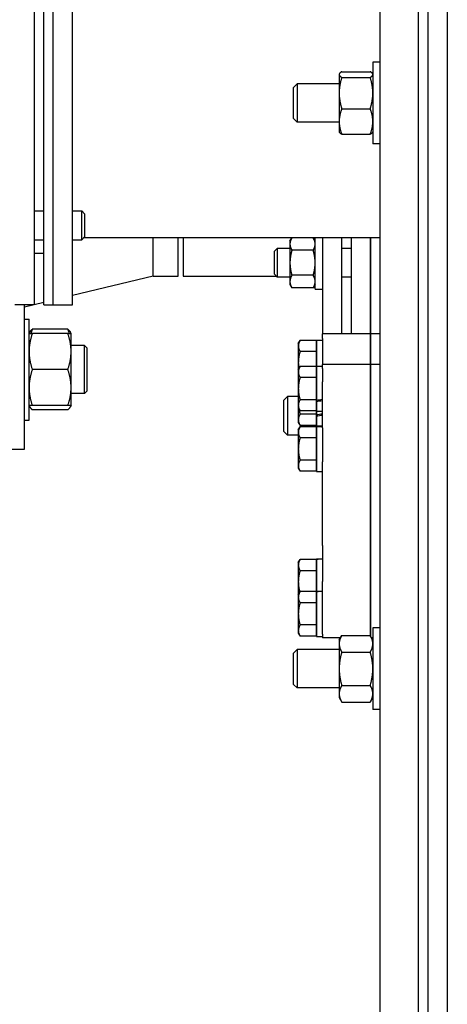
# Model space of a CAD drawing. Header units: inches. Extents: x 24 to 1128, y -69 to 748.
# Tile 260 of 656: x 406.97 to 412.53, y 215.33 to 228.13. Entities that reach past the tile are written whole.
import ezdxf

# ---------------------------------------------------------------- set-up
doc = ezdxf.new("R2010")
doc.units = ezdxf.units.IN
doc.header["$LTSCALE"] = 32
doc.header["$MEASUREMENT"] = 0
doc.layers.add('Visible (ANSI)', color=7, linetype='Continuous', lineweight=30)

msp = doc.modelspace()

# ---------------------------------------------------------------- linework, layer by layer
at = {"layer": 'Visible (ANSI)'}
for p, q in [((412.28063, 197.29617), (412.28063, 256.79617)), ((411.65563, 210.04617), (411.65563, 244.54617)), ((412.15563, 210.04617), (412.15563, 244.54617)), ((412.53063, 231.79617), (412.53063, 197.29617)), ((407.15563, 229.67117), (407.15563, 224.42117)), ((407.28063, 224.42117), (407.28063, 229.67117)), ((407.40563, 224.42117), (407.40563, 229.67117)), ((407.40563, 224.42117), (407.40563, 229.67117)), ((407.65563, 224.42117), (407.65563, 229.67117)), ((411.56183, 227.57742), (411.56183, 226.51492)), ((411.65563, 227.57742), (411.56183, 227.57742)), ((411.12383, 227.42117), (411.12717, 227.42695)), ((411.12383, 227.42117), (411.12383, 227.41547)), ((411.12383, 227.41547), (411.12383, 227.17443)), ((411.15733, 227.45307), (411.52834, 227.45307)), ((411.56183, 227.42117), (411.55849, 227.42695)), ((410.53063, 227.24898), (410.57641, 227.29617)), ((410.57641, 227.29617), (410.57641, 226.79617)), ((411.12383, 227.29617), (410.57641, 227.29617)), ((411.15733, 227.37788), (411.52834, 227.37788)), ((410.53063, 226.84336), (410.53063, 227.24898)), ((411.12383, 227.17443), (411.12383, 226.80512)), ((411.15733, 226.97098), (411.52834, 226.97098)), ((410.53063, 226.84336), (410.57641, 226.79617)), ((411.12383, 226.79617), (410.57641, 226.79617)), ((411.12383, 226.80512), (411.12383, 226.67117)), ((411.12383, 226.67117), (411.12717, 226.66538)), ((411.15733, 226.63927), (411.52834, 226.63927)), ((411.56183, 226.67117), (411.55849, 226.66538)), ((411.65563, 226.51492), (411.56183, 226.51492)), ((407.15563, 225.64268), (407.28063, 225.64268)), ((407.65563, 225.64268), (407.77447, 225.64268)), ((407.77447, 225.26768), (407.77447, 225.64268)), ((407.81163, 225.60434), (407.77447, 225.64268)), ((407.81163, 225.60434), (407.81163, 225.30602)), ((407.15563, 225.26768), (407.28063, 225.26768)), ((407.65563, 225.26768), (407.77447, 225.26768)), ((407.81163, 225.30602), (407.77447, 225.26768)), ((407.80208, 225.29617), (411.65563, 225.29617)), ((408.70397, 224.79617), (408.70397, 225.29617)), ((409.03063, 224.79617), (409.03063, 225.29617)), ((409.09313, 225.29617), (409.09313, 224.79617)), ((410.48363, 225.25054), (410.50878, 225.29409)), ((410.48363, 225.25054), (410.48363, 225.21283)), ((410.78649, 225.29409), (410.50878, 225.29409)), ((410.81163, 225.25054), (410.78649, 225.29409)), ((410.81163, 224.62754), (410.81163, 225.29617)), ((410.90563, 225.29617), (410.90563, 224.04666)), ((411.15563, 225.29617), (411.15563, 224.04666)), ((411.28063, 225.29617), (411.28063, 224.04666)), ((411.53063, 225.29617), (411.53063, 224.04666)), ((411.53063, 224.04666), (411.53063, 225.29617)), ((410.28063, 225.1182), (410.31782, 225.15654)), ((410.28063, 224.81988), (410.28063, 225.1182)), ((410.31782, 225.15654), (410.31782, 224.78154)), ((410.48363, 225.15654), (410.31782, 225.15654)), ((410.48363, 225.21283), (410.48363, 224.96904)), ((410.78649, 225.13157), (410.50878, 225.13157)), ((411.28063, 225.15654), (411.15563, 225.15654)), ((407.28063, 225.08828), (407.15563, 225.08828)), ((410.48363, 224.96904), (410.48363, 224.72526)), ((408.70397, 224.79617), (407.65563, 224.54244)), ((408.70397, 224.79617), (409.03063, 224.79617)), ((409.09313, 224.79617), (410.30364, 224.79617)), ((410.28063, 224.81988), (410.31782, 224.78154)), ((410.48363, 224.78154), (410.31782, 224.78154)), ((410.48363, 224.72526), (410.48363, 224.68754)), ((410.78649, 224.80652), (410.50878, 224.80652)), ((411.28063, 224.78154), (411.15563, 224.78154)), ((410.48363, 224.68754), (410.50878, 224.644)), ((410.78649, 224.644), (410.50878, 224.644)), ((410.81163, 224.68754), (410.78649, 224.644)), ((410.81163, 224.62754), (410.90563, 224.62754)), ((407.15563, 224.42117), (406.90563, 224.42117)), ((407.03063, 222.54617), (407.03063, 224.42117)), ((407.15458, 224.42117), (407.03063, 224.39117)), ((407.28063, 224.45168), (407.15563, 224.42142)), ((407.28063, 224.42117), (407.40563, 224.42117)), ((407.40563, 224.42117), (407.65563, 224.42117)), ((407.03063, 224.23787), (407.09013, 224.23787)), ((407.09013, 222.92537), (407.09013, 224.23787)), ((407.59527, 224.10444), (407.132, 224.10444)), ((407.09013, 224.05037), (407.09968, 224.06691)), ((407.59527, 224.05037), (407.132, 224.05037)), ((407.63713, 224.05037), (407.62759, 224.06691)), ((407.63713, 223.816), (407.63713, 224.05037)), ((410.59263, 223.92153), (410.61496, 223.96021)), ((410.82763, 223.96021), (410.61496, 223.96021)), ((410.82763, 223.62686), (410.82763, 223.96453)), ((410.82763, 223.96453), (410.90563, 223.96453)), ((410.82763, 223.96021), (410.82763, 223.88804)), ((410.90563, 224.04666), (410.90563, 224.04495)), ((411.53063, 224.04666), (410.90563, 224.04666)), ((410.90563, 223.98368), (410.90563, 224.04495)), ((410.90563, 223.98368), (410.90563, 223.64636)), ((411.53063, 224.04666), (411.53063, 224.04495)), ((411.65563, 224.04666), (411.53063, 224.04666)), ((411.53063, 224.04495), (411.53063, 224.04666)), ((411.53063, 223.98368), (411.53063, 224.04495)), ((411.53063, 224.04495), (411.53063, 223.98368)), ((411.53063, 223.98368), (411.53063, 223.64636)), ((411.53063, 223.64636), (411.53063, 223.98368)), ((407.81183, 223.89412), (407.63713, 223.89412)), ((407.81183, 223.26912), (407.81183, 223.89412)), ((407.84313, 223.86282), (407.81183, 223.89412)), ((407.84313, 223.86282), (407.84313, 223.30042)), ((410.59263, 223.92153), (410.59263, 223.88804)), ((410.59263, 223.88804), (410.59263, 223.67153)), ((410.82763, 223.92153), (410.82763, 223.92153)), ((410.82763, 223.88804), (410.82763, 223.81587)), ((407.63713, 223.34725), (407.63713, 223.816)), ((410.82763, 223.81587), (410.61496, 223.81587)), ((410.82763, 223.81587), (410.82763, 223.67153)), ((407.59527, 223.58162), (407.132, 223.58162)), ((410.59263, 223.67153), (410.59263, 223.58386)), ((410.59263, 223.58386), (410.61496, 223.62253)), ((410.59263, 223.58386), (410.59263, 223.55037)), ((410.82763, 223.62253), (410.61496, 223.62253)), ((410.82763, 223.67153), (410.82763, 223.62253)), ((410.82763, 223.18391), (410.82763, 223.62686)), ((410.82763, 223.62686), (410.90563, 223.62686)), ((410.82763, 223.62253), (410.82763, 223.55037)), ((410.82763, 223.58386), (410.82763, 223.58386)), ((410.90563, 223.64636), (410.90563, 223.64611)), ((411.53063, 223.64636), (410.90563, 223.64636)), ((410.90563, 223.59525), (410.90563, 223.64611)), ((410.90563, 223.59525), (410.90563, 223.42412)), ((411.53063, 223.64636), (411.53063, 223.64611)), ((411.65563, 223.64636), (411.53063, 223.64636)), ((411.53063, 223.64611), (411.53063, 223.64636)), ((411.53063, 223.59525), (411.53063, 223.64611)), ((411.53063, 223.64611), (411.53063, 223.59525)), ((411.53063, 223.59525), (411.53063, 223.42412)), ((411.53063, 223.42412), (411.53063, 223.59525)), ((410.59263, 223.55037), (410.59263, 223.33386)), ((410.82763, 223.4782), (410.61496, 223.4782)), ((410.82763, 223.55037), (410.82763, 223.4782)), ((410.82763, 223.4782), (410.82763, 223.33386)), ((407.63713, 223.11287), (407.63713, 223.34725)), ((410.59263, 223.33386), (410.59263, 223.11735)), ((410.82763, 223.33386), (410.82763, 223.18952)), ((410.90563, 222.82596), (410.90563, 223.42412)), ((411.53063, 222.82596), (411.53063, 223.42412)), ((411.53063, 223.42412), (411.53063, 222.82596)), ((407.81183, 223.26912), (407.63713, 223.26912)), ((407.84313, 223.30042), (407.81183, 223.26912)), ((410.40563, 223.18312), (410.45141, 223.23031)), ((410.45141, 223.23031), (410.45141, 222.73031)), ((410.59263, 223.23031), (410.45141, 223.23031)), ((410.82763, 223.18952), (410.61496, 223.18952)), ((410.82763, 223.18952), (410.82763, 223.11735)), ((410.82763, 223.16748), (410.82763, 223.18391)), ((407.09013, 223.11287), (407.09968, 223.09634)), ((407.59527, 223.11287), (407.132, 223.11287)), ((407.59527, 223.0588), (407.132, 223.0588)), ((407.63713, 223.11287), (407.62759, 223.09634)), ((410.40563, 222.77749), (410.40563, 223.18312)), ((410.59263, 223.11735), (410.59263, 223.08386)), ((410.59263, 223.08386), (410.59263, 222.92869)), ((410.59263, 223.08386), (410.61496, 223.04518)), ((410.82763, 223.04086), (410.82763, 223.16748)), ((410.82763, 223.11735), (410.82763, 223.04518)), ((410.82763, 223.08386), (410.82763, 223.08386)), ((410.59263, 222.92869), (410.59263, 222.89519)), ((410.82763, 223.04518), (410.61496, 223.04518)), ((410.82763, 223.00085), (410.61496, 223.00085)), ((410.82763, 223.04518), (410.82763, 223.00085)), ((410.82763, 222.99524), (410.82763, 223.04086)), ((410.82763, 223.04086), (410.90563, 223.04086)), ((410.82763, 223.00085), (410.82763, 222.92869)), ((410.82763, 222.97881), (410.82763, 222.99524)), ((410.82763, 222.85219), (410.82763, 222.97881)), ((410.82763, 222.92869), (410.82763, 222.85652)), ((407.03063, 222.92537), (407.09013, 222.92537)), ((410.59263, 222.89519), (410.61496, 222.85652)), ((410.59263, 222.79936), (410.61496, 222.83803)), ((410.59263, 222.79936), (410.59263, 222.76586)), ((410.82763, 222.85652), (410.61496, 222.85652)), ((410.82763, 222.83803), (410.61496, 222.83803)), ((410.82763, 222.89519), (410.82763, 222.89519)), ((410.82763, 222.85219), (410.90563, 222.85219)), ((410.82763, 222.25636), (410.82763, 222.84236)), ((410.82763, 222.84236), (410.90563, 222.84236)), ((410.82763, 222.83803), (410.82763, 222.76586)), ((410.82763, 222.79936), (410.82763, 222.79936)), ((410.90563, 222.82596), (410.90563, 222.38252)), ((411.53063, 222.82596), (411.53063, 222.38252)), ((411.53063, 222.38252), (411.53063, 222.82596)), ((410.40563, 222.77749), (410.45141, 222.73031)), ((410.59263, 222.73031), (410.45141, 222.73031)), ((410.59263, 222.76586), (410.59263, 222.54936)), ((410.82763, 222.69369), (410.61496, 222.69369)), ((410.82763, 222.76586), (410.82763, 222.69369)), ((410.82763, 222.69369), (410.82763, 222.54936)), ((406.09063, 222.54617), (407.03063, 222.54617)), ((410.59263, 222.54936), (410.59263, 222.33285)), ((410.82763, 222.54936), (410.82763, 222.40502)), ((410.59263, 222.33285), (410.59263, 222.29936)), ((410.59263, 222.29936), (410.61496, 222.26068)), ((410.82763, 222.40502), (410.61496, 222.40502)), ((410.82763, 222.40502), (410.82763, 222.33285)), ((410.82763, 222.33285), (410.82763, 222.26068)), ((410.82763, 222.29936), (410.82763, 222.29936)), ((410.90563, 221.2956), (410.90563, 222.38252)), ((411.53063, 221.2956), (411.53063, 222.38252)), ((411.53063, 222.38252), (411.53063, 221.2956)), ((410.82763, 222.26068), (410.61496, 222.26068)), ((410.82763, 222.25636), (410.90563, 222.25636)), ((410.90563, 221.2956), (410.90563, 220.82808)), ((411.53063, 221.2956), (411.53063, 220.82808)), ((411.53063, 220.82808), (411.53063, 221.2956)), ((410.59263, 221.07324), (410.61496, 221.11192)), ((410.59263, 221.07324), (410.59263, 221.03975)), ((410.59263, 221.03975), (410.59263, 220.82324)), ((410.82763, 221.11192), (410.61496, 221.11192)), ((410.82763, 221.11622), (410.82763, 221.11624)), ((410.82763, 221.11624), (410.85034, 221.11624)), ((410.82763, 221.1153), (410.82763, 221.11622)), ((410.82763, 220.69905), (410.82763, 221.1153)), ((410.82763, 221.11192), (410.82763, 221.03975)), ((410.82763, 221.07324), (410.82763, 221.07324)), ((410.82763, 221.03975), (410.82763, 220.96758)), ((410.82763, 220.96758), (410.61496, 220.96758)), ((410.82763, 220.96758), (410.82763, 220.82324)), ((410.59263, 220.82324), (410.59263, 220.65605)), ((410.82763, 220.82324), (410.82763, 220.69473)), ((410.90563, 220.14181), (410.90563, 220.82808)), ((411.53063, 220.14181), (411.53063, 220.82808)), ((411.53063, 220.82808), (411.53063, 220.14181)), ((410.59263, 220.65605), (410.61496, 220.69473)), ((410.59263, 220.65605), (410.59263, 220.62256)), ((410.82763, 220.69473), (410.61496, 220.69473)), ((410.82763, 220.69902), (410.82763, 220.69905)), ((410.82763, 220.69905), (410.85034, 220.69905)), ((410.82763, 220.69811), (410.82763, 220.69902)), ((410.82763, 220.11305), (410.82763, 220.69811)), ((410.82763, 220.69473), (410.82763, 220.62256)), ((410.82763, 220.65605), (410.82763, 220.65605)), ((410.59263, 220.62256), (410.59263, 220.40605)), ((410.82763, 220.55039), (410.61496, 220.55039)), ((410.82763, 220.62256), (410.82763, 220.55039)), ((410.82763, 220.55039), (410.82763, 220.40605)), ((410.59263, 220.40605), (410.59263, 220.18955)), ((410.82763, 220.40605), (410.82763, 220.26171)), ((410.82763, 220.26171), (410.61496, 220.26171)), ((410.82763, 220.26171), (410.82763, 220.18955)), ((410.59263, 220.18955), (410.59263, 220.15605)), ((410.59263, 220.15605), (410.61496, 220.11738)), ((410.82763, 220.11738), (410.61496, 220.11738)), ((410.82763, 220.18955), (410.82763, 220.11738)), ((410.82763, 220.15605), (410.82763, 220.15605)), ((410.82763, 220.11305), (410.90563, 220.11305)), ((410.90563, 220.14181), (410.90563, 220.09355)), ((411.12383, 220.06774), (411.15733, 220.12575)), ((411.15733, 220.12575), (411.52834, 220.12575)), ((411.56183, 220.06774), (411.52834, 220.12575)), ((411.53063, 220.14181), (411.53063, 220.12178)), ((411.53063, 220.12178), (411.53063, 220.14181)), ((411.56183, 220.22399), (411.56183, 219.16149)), ((411.65563, 220.22399), (411.56183, 220.22399)), ((411.13874, 220.09355), (410.90563, 220.09355)), ((411.12383, 220.06774), (411.12383, 220.0175)), ((411.12383, 220.0175), (411.12383, 219.69274)), ((411.56183, 220.09355), (411.54693, 220.09355)), ((410.53063, 219.89555), (410.57641, 219.94274)), ((410.53063, 219.48992), (410.53063, 219.89555)), ((410.57641, 219.94274), (410.57641, 219.44274)), ((411.12383, 219.94274), (410.57641, 219.94274)), ((411.15733, 219.90924), (411.52834, 219.90924)), ((411.12383, 219.69274), (411.12383, 219.36798)), ((410.53063, 219.48992), (410.57641, 219.44274)), ((411.15733, 219.47623), (411.52834, 219.47623)), ((411.12383, 219.44274), (410.57641, 219.44274)), ((411.12383, 219.36798), (411.12383, 219.31774)), ((411.12383, 219.31774), (411.15733, 219.25972)), ((411.15733, 219.25972), (411.52834, 219.25972)), ((411.56183, 219.31774), (411.52834, 219.25972)), ((411.65563, 219.16149), (411.56183, 219.16149))]:
    msp.add_line(p, q, dxfattribs=at)
for centre, major_axis, ratio, start_param, end_param in [((410.85034, 223.33386), (1.66154, 0.25566), 0.08613948, 4.68547102, 4.73241788), ((410.96093, 223.33386), (1.66154, 0.25566), 0.08613948, 4.61883227, 4.66585269), ((410.85034, 223.14519), (1.66154, 0.25566), 0.08613948, 4.68547102, 4.73241788), ((410.96093, 223.14519), (1.66154, 0.25566), 0.08613948, 4.61883227, 4.66585269), ((410.85034, 220.82324), (1.66169, 0), 0.17632698, 1.53751373, 1.58446059), ((410.96093, 220.82324), (1.66169, 0), 0.17632698, 1.60407892, 1.65109934), ((410.85034, 220.40605), (1.66169, 0), 0.17632698, 1.53751373, 1.58446059), ((410.96093, 220.40605), (1.66169, 0), 0.17632698, 1.60407892, 1.65109934)]:
    msp.add_ellipse(centre, major_axis=major_axis, ratio=ratio, start_param=start_param, end_param=end_param, dxfattribs=at)
for points, weights in [([(411.15733, 227.45307), (411.12383, 227.43292), (411.12383, 227.41547)], [1, 1.0379548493, 1]), ([(411.12383, 227.41547), (411.12383, 227.39802), (411.15733, 227.37788)], [1, 1.0379548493, 1]), ([(411.56183, 227.41547), (411.56183, 227.43292), (411.52834, 227.45307)], [1, 1.0379548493, 1]), ([(411.52834, 227.37788), (411.56183, 227.39802), (411.56183, 227.41547)], [1, 1.0379548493, 1]), ([(411.15733, 227.37788), (411.12383, 227.26885), (411.12383, 227.17443)], [1, 1.0379548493, 1]), ([(411.56183, 227.17443), (411.56183, 227.26885), (411.52834, 227.37788)], [1, 1.0379548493, 1]), ([(411.12383, 227.17443), (411.12383, 227.08001), (411.15733, 226.97098)], [1, 1.0379548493, 1]), ([(411.52834, 226.97098), (411.56183, 227.08001), (411.56183, 227.17443)], [1, 1.0379548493, 1]), ([(411.15733, 226.97098), (411.12383, 226.8821), (411.12383, 226.80512)], [1, 1.0379548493, 1]), ([(411.56183, 226.80512), (411.56183, 226.8821), (411.52834, 226.97098)], [1, 1.0379548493, 1]), ([(411.12383, 226.80512), (411.12383, 226.72815), (411.15733, 226.63927)], [1, 1.0379548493, 1]), ([(411.52834, 226.63927), (411.56183, 226.72815), (411.56183, 226.80512)], [1, 1.0379548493, 1]), ([(411.15733, 226.63927), (411.13423, 226.65317), (411.12717, 226.66538)], [1, 1.02587101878, 1.01647331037]), ([(411.55849, 226.66538), (411.55144, 226.65317), (411.52834, 226.63927)], [1.01647331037, 1.02587101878, 1]), ([(410.50878, 225.29409), (410.48363, 225.25054), (410.48363, 225.21283)], [1, 1.0379548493, 1]), ([(410.81163, 225.21283), (410.81163, 225.25054), (410.78649, 225.29409)], [1, 1.0379548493, 1]), ([(410.48363, 225.21283), (410.48363, 225.17512), (410.50878, 225.13157)], [1, 1.0379548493, 1]), ([(410.50878, 225.13157), (410.48363, 225.04447), (410.48363, 224.96904)], [1, 1.0379548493, 1]), ([(410.78649, 225.13157), (410.81163, 225.17512), (410.81163, 225.21283)], [1, 1.0379548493, 1]), ([(410.81163, 224.96904), (410.81163, 225.04447), (410.78649, 225.13157)], [1, 1.0379548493, 1]), ([(410.48363, 224.96904), (410.48363, 224.89362), (410.50878, 224.80652)], [1, 1.0379548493, 1]), ([(410.78649, 224.80652), (410.81163, 224.89362), (410.81163, 224.96904)], [1, 1.0379548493, 1]), ([(410.50878, 224.80652), (410.48363, 224.76297), (410.48363, 224.72526)], [1, 1.0379548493, 1]), ([(410.48363, 224.72526), (410.48363, 224.68754), (410.50878, 224.644)], [1, 1.0379548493, 1]), ([(410.81163, 224.72526), (410.81163, 224.76297), (410.78649, 224.80652)], [1, 1.0379548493, 1]), ([(410.78649, 224.644), (410.81163, 224.68754), (410.81163, 224.72526)], [1, 1.0379548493, 1]), ([(407.09968, 224.06691), (407.10992, 224.08465), (407.132, 224.10444)], [1.01895290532, 1.01965956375, 1]), ([(407.132, 224.10444), (407.12061, 224.07653), (407.11243, 224.05037)], [1, 1.01005189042, 1.01477953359]), ([(407.59527, 224.10444), (407.61734, 224.08465), (407.62759, 224.06691)], [1, 1.01965956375, 1.01895290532]), ([(407.61483, 224.05037), (407.60666, 224.07653), (407.59527, 224.10444)], [1.01477953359, 1.01005189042, 1]), ([(407.09013, 224.05037), (407.09013, 224.05037), (407.132, 224.05037)], [1, 1.0379548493, 1]), ([(407.132, 224.05037), (407.09013, 223.92477), (407.09013, 223.816)], [1, 1.0379548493, 1]), ([(407.59527, 224.05037), (407.63713, 224.05037), (407.63713, 224.05037)], [1, 1.0379548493, 1]), ([(407.63713, 223.816), (407.63713, 223.92477), (407.59527, 224.05037)], [1, 1.0379548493, 1]), ([(410.61496, 223.96021), (410.59263, 223.92153), (410.59263, 223.88804)], [1, 1.0379548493, 1]), ([(410.59263, 223.88804), (410.59263, 223.85455), (410.61496, 223.81587)], [1, 1.0379548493, 1]), ([(407.09013, 223.816), (407.09013, 223.70722), (407.132, 223.58162)], [1, 1.0379548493, 1]), ([(407.59527, 223.58162), (407.63713, 223.70722), (407.63713, 223.816)], [1, 1.0379548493, 1]), ([(410.61496, 223.81587), (410.59263, 223.73852), (410.59263, 223.67153)], [1, 1.0379548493, 1]), ([(407.132, 223.58162), (407.09013, 223.45602), (407.09013, 223.34725)], [1, 1.0379548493, 1]), ([(407.63713, 223.34725), (407.63713, 223.45602), (407.59527, 223.58162)], [1, 1.0379548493, 1]), ([(410.59263, 223.67153), (410.59263, 223.63424), (410.5992, 223.59524)], [1, 1.02078313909, 1.01880560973]), ([(410.61496, 223.62253), (410.59263, 223.58386), (410.59263, 223.55037)], [1, 1.0379548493, 1]), ([(410.59263, 223.55037), (410.59263, 223.51687), (410.61496, 223.4782)], [1, 1.0379548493, 1]), ([(410.61496, 223.4782), (410.59263, 223.40085), (410.59263, 223.33386)], [1, 1.0379548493, 1]), ([(407.09013, 223.34725), (407.09013, 223.23847), (407.132, 223.11287)], [1, 1.0379548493, 1]), ([(407.59527, 223.11287), (407.63713, 223.23847), (407.63713, 223.34725)], [1, 1.0379548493, 1]), ([(410.59263, 223.33386), (410.59263, 223.26687), (410.61496, 223.18952)], [1, 1.0379548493, 1]), ([(410.61496, 223.18952), (410.59263, 223.15085), (410.59263, 223.11735)], [1, 1.0379548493, 1]), ([(407.132, 223.11287), (407.09013, 223.11287), (407.09013, 223.11287)], [1, 1.0379548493, 1]), ([(407.09247, 223.11287), (407.09981, 223.08766), (407.132, 223.0588)], [1.01375847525, 1.02892942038, 1]), ([(407.63713, 223.11287), (407.63713, 223.11287), (407.59527, 223.11287)], [1, 1.0379548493, 1]), ([(407.59527, 223.0588), (407.62746, 223.08766), (407.6348, 223.11287)], [1, 1.02892942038, 1.01375847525]), ([(410.59263, 223.11735), (410.59263, 223.08386), (410.61496, 223.04518)], [1, 1.0379548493, 1]), ([(410.59838, 223.07389), (410.60386, 223.03928), (410.61496, 223.00085)], [1.01896556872, 1.0185030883, 1]), ([(410.61496, 223.00085), (410.59263, 222.96218), (410.59263, 222.92869)], [1, 1.0379548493, 1]), ([(410.59263, 222.92869), (410.59263, 222.89519), (410.61496, 222.85652)], [1, 1.0379548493, 1]), ([(410.61496, 222.83803), (410.59263, 222.79936), (410.59263, 222.76586)], [1, 1.0379548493, 1]), ([(410.59263, 222.76586), (410.59263, 222.73237), (410.61496, 222.69369)], [1, 1.0379548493, 1]), ([(410.61496, 222.69369), (410.59263, 222.61634), (410.59263, 222.54936)], [1, 1.0379548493, 1]), ([(410.59263, 222.54936), (410.59263, 222.48237), (410.61496, 222.40502)], [1, 1.0379548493, 1]), ([(410.61496, 222.40502), (410.59263, 222.36634), (410.59263, 222.33285)], [1, 1.0379548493, 1]), ([(410.59263, 222.33285), (410.59263, 222.29936), (410.61496, 222.26068)], [1, 1.0379548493, 1]), ([(410.61496, 221.11192), (410.59263, 221.07324), (410.59263, 221.03975)], [1, 1.0379548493, 1]), ([(410.59263, 221.03975), (410.59263, 221.00626), (410.61496, 220.96758)], [1, 1.0379548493, 1]), ([(410.61496, 220.96758), (410.59263, 220.89023), (410.59263, 220.82324)], [1, 1.0379548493, 1]), ([(410.59263, 220.82324), (410.59263, 220.7606), (410.61197, 220.68955)], [1, 1.03540874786, 1.00475060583]), ([(410.61496, 220.69473), (410.59263, 220.65605), (410.59263, 220.62256)], [1, 1.0379548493, 1]), ([(410.59263, 220.62256), (410.59263, 220.58906), (410.61496, 220.55039)], [1, 1.0379548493, 1]), ([(410.61496, 220.55039), (410.59263, 220.47304), (410.59263, 220.40605)], [1, 1.0379548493, 1]), ([(410.59263, 220.40605), (410.59263, 220.33906), (410.61496, 220.26171)], [1, 1.0379548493, 1]), ([(410.61496, 220.26171), (410.59263, 220.22304), (410.59263, 220.18955)], [1, 1.0379548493, 1]), ([(410.59263, 220.18955), (410.59263, 220.15605), (410.61496, 220.11738)], [1, 1.0379548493, 1]), ([(411.15733, 220.12575), (411.12383, 220.06774), (411.12383, 220.0175)], [1, 1.0379548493, 1]), ([(411.56183, 220.0175), (411.56183, 220.06774), (411.52834, 220.12575)], [1, 1.0379548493, 1]), ([(411.12383, 220.0175), (411.12383, 219.96726), (411.15733, 219.90924)], [1, 1.0379548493, 1]), ([(411.52834, 219.90924), (411.56183, 219.96726), (411.56183, 220.0175)], [1, 1.0379548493, 1]), ([(411.15733, 219.90924), (411.12383, 219.79322), (411.12383, 219.69274)], [1, 1.0379548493, 1]), ([(411.56183, 219.69274), (411.56183, 219.79322), (411.52834, 219.90924)], [1, 1.0379548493, 1]), ([(411.12383, 219.69274), (411.12383, 219.59226), (411.15733, 219.47623)], [1, 1.0379548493, 1]), ([(411.52834, 219.47623), (411.56183, 219.59226), (411.56183, 219.69274)], [1, 1.0379548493, 1]), ([(411.15733, 219.47623), (411.12383, 219.41822), (411.12383, 219.36798)], [1, 1.0379548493, 1]), ([(411.56183, 219.36798), (411.56183, 219.41822), (411.52834, 219.47623)], [1, 1.0379548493, 1]), ([(411.12383, 219.36798), (411.12383, 219.31774), (411.15733, 219.25972)], [1, 1.0379548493, 1]), ([(411.52834, 219.25972), (411.56183, 219.31774), (411.56183, 219.36798)], [1, 1.0379548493, 1])]:
    msp.add_rational_spline(points, weights, degree=2, dxfattribs=at)

doc.saveas('drawing.dxf')
